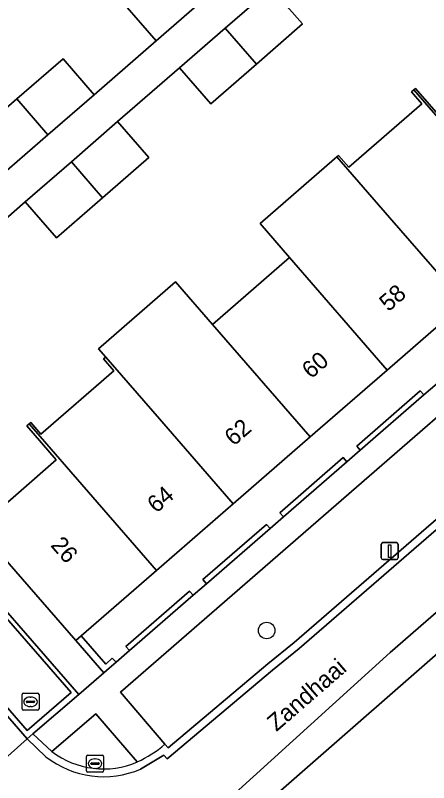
# Model space of a CAD drawing. Extents: x 155887 to 156869, y 383880 to 384678.
# Drawn here: x 156627.11 to 156651.44, y 384155.57 to 384200.77 of the extents above; entities that cross this region are included whole.
import ezdxf

# ---------------------------------------------------------------- set-up
doc = ezdxf.new("R2010")
doc.units = 0
for name, color, linetype in [('IMGEO_Berm_halfverhard', 7, 'Continuous'), ('IMGEO_Boom', 7, 'Continuous'), ('IMGEO_Erf', 7, 'Continuous'), ('IMGEO_Greppel_droge_sloot', 7, 'Continuous'), ('IMGEO_Groenvoorziening', 7, 'Continuous'), ('IMGEO_Kolk', 7, 'Continuous'), ('IMGEO_Lichtmast', 7, 'Continuous'), ('IMGEO_Muur', 7, 'Continuous'), ('IMGEO_Openbare_ruimte_label', 7, 'Continuous'), ('IMGEO_Pand', 7, 'Continuous'), ('IMGEO_Pand_nummerreeks', 7, 'Continuous'), ('IMGEO_Parkeervlak_open', 7, 'Continuous'), ('IMGEO_Rijbaan_lokaal_gesloten', 7, 'Continuous'), ('IMGEO_Rijbaan_lokaal_open', 7, 'Continuous'), ('IMGEO_Rioolput', 7, 'Continuous'), ('IMGEO_Voetpad_open', 7, 'Continuous')]:
    doc.layers.add(name, color=color, linetype=linetype)

msp = doc.modelspace()

# ---------------------------------------------------------------- linework, layer by layer
at = {"layer": 'IMGEO_Berm_halfverhard'}
for points in [[(156631.841, 384159.625), (156629.253, 384157.405)], [(156634.291, 384156.792), (156631.841, 384159.625)]]:
    msp.add_lwpolyline(points, dxfattribs=at)
msp.add_arc((156632.301, 384161.443), 5.059, 232.9572, 293.168, dxfattribs=at)
at = {"layer": 'IMGEO_Boom'}
msp.add_circle((156641.906, 384164.535), 0.489, dxfattribs=at)
at = {"layer": 'IMGEO_Erf'}
for points in [[(156642.18, 384202.379), (156644.017, 384200.266), (156641.298, 384197.903), (156638.613, 384195.568), (156636.776, 384197.682), (156633.131, 384194.513), (156634.968, 384192.4), (156632.242, 384190.031), (156629.534, 384187.676), (156627.697, 384189.789), (156624.067, 384186.634)], [(156624.484, 384193.489), (156627.194, 384195.844), (156629.918, 384198.212), (156631.755, 384196.099), (156635.4, 384199.268), (156633.563, 384201.381)], [(156625.219, 384170.847), (156629.519, 384174.581), (156627.777, 384176.588), (156627.915, 384176.707), (156628.012, 384176.792), (156628.615, 384176.099), (156632.916, 384179.833), (156632.308, 384180.535), (156632.435, 384180.645), (156632.008, 384181.137), (156636.544, 384185.073), (156638.717, 384182.569), (156643.253, 384186.508), (156641.514, 384188.516), (156645.894, 384192.32), (156646.036, 384192.443), (156646.129, 384192.524), (156646.738, 384191.822), (156651.039, 384195.557), (156650.431, 384196.259), (156650.566, 384196.377), (156650.665, 384196.463), (156652.414, 384194.45)], [(156653.529, 384183.808), (156648.999, 384179.873), (156644.47, 384175.939), (156639.932, 384171.997), (156635.411, 384168.069), (156630.977, 384164.218), (156632.43, 384162.545), (156632.81, 384162.903), (156633.038, 384162.671), (156633.828, 384163.356), (156633.614, 384163.603), (156637.368, 384166.854), (156637.575, 384166.613), (156638.355, 384167.292), (156638.147, 384167.537), (156641.896, 384170.784), (156642.105, 384170.545), (156642.892, 384171.233), (156642.683, 384171.472), (156646.419, 384174.721), (156646.632, 384174.481), (156647.416, 384175.167), (156647.209, 384175.404), (156650.953, 384178.651), (156651.155, 384178.41), (156651.946, 384179.09)]]:
    msp.add_lwpolyline(points, dxfattribs=at)
msp.add_lwpolyline([(156692.007, 384173.426), (156672.069, 384180.768), (156640.231, 384152.904), (156671.388, 384117.021), (156671.62, 384117.179)], close=True, dxfattribs=at)
at = {"layer": 'IMGEO_Greppel_droge_sloot'}
msp.add_lwpolyline([(156627.801, 384158.655), (156630.387, 384160.877), (156615.399, 384178.112), (156612.842, 384175.889)], close=True, dxfattribs=at)
at = {"layer": 'IMGEO_Groenvoorziening'}
for points in [[(156630.84, 384160.765), (156615.404, 384178.515), (156612.395, 384175.9), (156627.797, 384158.151), (156628.146, 384158.451)], [(156627.801, 384158.655), (156612.842, 384175.889), (156615.399, 384178.112), (156630.387, 384160.877)]]:
    msp.add_lwpolyline(points, close=True, dxfattribs=at)
at = {"layer": 'IMGEO_Kolk'}
for p, q in [((156627.503, 384159.913), (156627.503, 384160.765)), ((156627.578, 384160.839), (156628.43, 384160.839)), ((156627.991, 384160.619), (156628.016, 384160.619)), ((156628.504, 384160.765), (156628.504, 384159.913)), ((156627.762, 384160.333), (156627.762, 384160.345)), ((156628.2, 384160.296), (156627.802, 384160.296)), ((156627.805, 384160.382), (156628.203, 384160.382)), ((156628.014, 384160.059), (156627.989, 384160.059)), ((156628.246, 384160.345), (156628.246, 384160.333)), ((156628.43, 384159.839), (156627.578, 384159.839))]:
    msp.add_line(p, q, dxfattribs=at)
for points in [[(156627.503, 384159.913), (156627.503, 384160.765)], [(156627.578, 384160.839), (156628.43, 384160.839)], [(156628.504, 384160.765), (156628.504, 384159.913)], [(156628.43, 384159.839), (156627.578, 384159.839)]]:
    msp.add_lwpolyline(points, dxfattribs=at)
for centre, radius, start, end in [((156627.58, 384160.763), 0.0765, 91.552, 178.448), ((156627.58, 384160.763), 0.0765, 91.552, 178.448), ((156628.428, 384160.763), 0.0765, 1.552, 88.448), ((156628.428, 384160.763), 0.0765, 1.552, 88.448), ((156627.802, 384160.342), 0.0403, 85.8775, 175.7526), ((156627.799, 384160.332), 0.0366, 178.938, 274.7102), ((156628.203, 384160.339), 0.043, 264.8664, 352.4533), ((156628.207, 384160.344), 0.0386, 1.7309, 96.639), ((156627.58, 384159.915), 0.0765, 181.552, 268.448), ((156627.58, 384159.915), 0.0765, 181.552, 268.448), ((156628.428, 384159.915), 0.0765, 271.552, 358.448), ((156628.428, 384159.915), 0.0765, 271.552, 358.448)]:
    msp.add_arc(centre, radius, start, end, dxfattribs=at)
for centre, major_axis, ratio, start_param, end_param in [((156627.99, 384160.339), (-0.387, 0.002), 0.722429, 4.712389, 7.853982), ((156628.015, 384160.339), (-0.39, 0.002), 0.717154, 1.570796, 4.712389)]:
    msp.add_ellipse(centre, major_axis=major_axis, ratio=ratio, start_param=start_param, end_param=end_param, dxfattribs=at)
at = {"layer": 'IMGEO_Lichtmast'}
for p, q in [((156648.653, 384168.817), (156648.653, 384169.617)), ((156648.653, 384169.617), (156648.653, 384168.817)), ((156648.753, 384169.717), (156649.543, 384169.717)), ((156649.543, 384169.717), (156648.753, 384169.717)), ((156649.643, 384169.617), (156649.643, 384168.817)), ((156649.643, 384168.817), (156649.643, 384169.617)), ((156649.543, 384168.717), (156648.753, 384168.717)), ((156648.753, 384168.717), (156649.543, 384168.717))]:
    msp.add_line(p, q, dxfattribs=at)
msp.add_lwpolyline([(156649.073, 384169.592), (156649.223, 384169.592), (156649.223, 384168.842), (156649.073, 384168.842), (156649.073, 384169.592)], dxfattribs=at)
for centre, start, end in [((156648.753, 384169.617), 90, 180), ((156648.753, 384169.617), 90, 180), ((156649.543, 384169.617), 0, 90), ((156649.543, 384169.617), 360, 90), ((156648.753, 384168.817), 180, 270), ((156648.753, 384168.817), 180, 270), ((156649.543, 384168.817), 270, 0), ((156649.543, 384168.817), 270, 0)]:
    msp.add_arc(centre, 0.1, start, end, dxfattribs=at)
at = {"layer": 'IMGEO_Muur'}
for points in [[(156651.155, 384178.41), (156650.953, 384178.651), (156647.209, 384175.404), (156647.416, 384175.167)], [(156646.632, 384174.481), (156646.419, 384174.721), (156642.683, 384171.472), (156642.892, 384171.233)], [(156642.105, 384170.545), (156641.896, 384170.784), (156638.147, 384167.537), (156638.355, 384167.292)], [(156637.575, 384166.613), (156637.368, 384166.854), (156633.614, 384163.603), (156633.828, 384163.356)], [(156630.977, 384164.218), (156630.661, 384163.944), (156632.318, 384162.038), (156632.633, 384162.311), (156633.038, 384162.671), (156632.81, 384162.903), (156632.43, 384162.545)]]:
    msp.add_lwpolyline(points, close=True, dxfattribs=at)
at = {"layer": 'IMGEO_Pand'}
for points in [[(156636.251, 384203.718), (156633.563, 384201.381), (156635.4, 384199.268), (156638.087, 384201.603)], [(156639.463, 384200.018), (156641.298, 384197.903), (156644.017, 384200.266), (156642.18, 384202.379)], [(156650.566, 384196.377), (156658.059, 384187.743), (156662.588, 384191.677), (156655.097, 384200.31), (156654.952, 384200.184), (156656.7, 384198.17), (156652.414, 384194.45), (156650.665, 384196.463)], [(156639.463, 384200.018), (156636.776, 384197.682), (156638.613, 384195.568), (156641.298, 384197.903)], [(156629.03, 384193.731), (156631.755, 384196.099), (156629.918, 384198.212), (156627.194, 384195.844)], [(156650.566, 384196.377), (156650.431, 384196.259), (156651.039, 384195.557), (156646.738, 384191.822), (156646.129, 384192.524), (156646.036, 384192.443), (156649.141, 384188.865), (156653.529, 384183.808), (156658.059, 384187.743)], [(156629.03, 384193.731), (156627.194, 384195.844), (156624.484, 384193.489), (156626.321, 384191.375)], [(156630.407, 384192.145), (156632.242, 384190.031), (156634.968, 384192.4), (156633.131, 384194.513)], [(156630.407, 384192.145), (156627.697, 384189.789), (156629.534, 384187.676), (156632.242, 384190.031)], [(156646.036, 384192.443), (156645.894, 384192.32), (156641.514, 384188.516), (156643.253, 384186.508), (156648.999, 384179.873), (156653.529, 384183.808), (156649.141, 384188.865)], [(156644.47, 384175.939), (156648.999, 384179.873), (156643.253, 384186.508), (156638.717, 384182.569)], [(156638.717, 384182.569), (156636.544, 384185.073), (156632.008, 384181.137), (156632.435, 384180.645), (156635.595, 384177), (156639.932, 384171.997), (156644.47, 384175.939)], [(156632.435, 384180.645), (156632.308, 384180.535), (156632.916, 384179.833), (156628.615, 384176.099), (156628.012, 384176.792), (156627.915, 384176.707), (156635.411, 384168.069), (156639.932, 384171.997), (156635.595, 384177)], [(156635.411, 384168.069), (156627.915, 384176.707), (156627.777, 384176.588), (156629.519, 384174.581), (156625.219, 384170.847), (156625.087, 384170.997), (156624.77, 384170.721), (156630.661, 384163.944), (156630.977, 384164.218)]]:
    msp.add_lwpolyline(points, close=True, dxfattribs=at)
at = {"layer": 'IMGEO_Parkeervlak_open'}
msp.add_lwpolyline([(156672.872, 384189.267), (156671.568, 384190.778), (156669.903, 384192.706), (156633.306, 384160.897), (156635.92, 384157.835), (156636.1, 384157.623), (156641.976, 384162.571), (156643.521, 384163.833), (156671.382, 384187.968)], close=True, dxfattribs=at)
at = {"layer": 'IMGEO_Rijbaan_lokaal_gesloten'}
for points in [[(156798.084, 384298.013), (156792.655, 384293.308), (156791.29, 384292.12), (156789.713, 384290.747), (156788.213, 384289.442), (156788.507, 384289.088), (156761.065, 384265.282), (156754.859, 384259.931), (156749.57, 384255.335), (156743.439, 384250), (156723.484, 384232.637), (156715.95, 384226.1), (156710.742, 384221.573), (156680.268, 384195.108), (156676.99, 384192.247), (156671.684, 384187.621), (156643.817, 384163.481), (156642.257, 384162.207), (156636.046, 384156.976), (156635.856, 384157.199), (156634.485, 384156.375)], [(156649.173, 384163.247), (156677.961, 384188.273), (156728.765, 384232.392), (156749.039, 384250), (156777.585, 384274.792), (156801.435, 384295.362)], [(156638.782, 384153.801), (156649.173, 384163.247)], [(156628.913, 384157.099), (156627.797, 384158.151), (156624.023, 384154.772), (156624.371, 384154.325)]]:
    msp.add_lwpolyline(points, dxfattribs=at)
msp.add_arc((156632.305, 384161.404), 5.481, 231.7616, 293.4319, dxfattribs=at)
at = {"layer": 'IMGEO_Rijbaan_lokaal_open'}
for points in [[(156634.485, 384156.375), (156635.856, 384157.199), (156636.046, 384156.976), (156642.257, 384162.207), (156643.817, 384163.481), (156671.684, 384187.621), (156676.99, 384192.247), (156680.268, 384195.108), (156710.742, 384221.573), (156715.95, 384226.1), (156723.484, 384232.637), (156743.439, 384250), (156749.57, 384255.335), (156754.859, 384259.931), (156761.065, 384265.282), (156788.507, 384289.088), (156788.213, 384289.442)], [(156788.213, 384289.442), (156760.764, 384265.63), (156754.558, 384260.279), (156753.039, 384258.959), (156750.769, 384256.987), (156749.268, 384255.682), (156742.738, 384250), (156723.182, 384232.984), (156715.648, 384226.447), (156714.132, 384225.13), (156711.925, 384223.211), (156710.44, 384221.92), (156679.966, 384195.455), (156676.688, 384192.594), (156675.221, 384191.315), (156672.872, 384189.267), (156671.382, 384187.968), (156643.521, 384163.833), (156641.976, 384162.571), (156636.1, 384157.623), (156635.92, 384157.835)], [(156629.253, 384157.405), (156628.146, 384158.451), (156627.797, 384158.151), (156628.913, 384157.099)]]:
    msp.add_lwpolyline(points, dxfattribs=at)
msp.add_lwpolyline([(156595.034, 384195.84), (156595.367, 384196.122), (156594.575, 384197.373), (156590.182, 384193.565), (156591.285, 384192.555), (156591.796, 384191.957), (156608.486, 384172.796), (156623.607, 384155.296), (156624.023, 384154.772), (156627.797, 384158.151), (156612.395, 384175.9), (156610.498, 384178.074)], close=True, dxfattribs=at)
for centre, radius, start, end in [((156631.017, 384163.699), 7.643, 295.3609, 309.8996), ((156632.301, 384161.443), 5.059, 232.9572, 293.168), ((156632.305, 384161.404), 5.481, 231.7616, 293.4319)]:
    msp.add_arc(centre, radius, start, end, dxfattribs=at)
at = {"layer": 'IMGEO_Rioolput'}
for p, q in [((156631.301, 384156.269), (156631.301, 384157.121)), ((156631.376, 384157.195), (156632.228, 384157.195)), ((156631.789, 384156.975), (156631.814, 384156.975)), ((156632.302, 384157.121), (156632.302, 384156.269)), ((156631.56, 384156.689), (156631.56, 384156.701)), ((156631.998, 384156.652), (156631.6, 384156.652)), ((156631.603, 384156.738), (156632.001, 384156.738)), ((156631.812, 384156.415), (156631.787, 384156.415)), ((156632.044, 384156.701), (156632.044, 384156.689)), ((156632.228, 384156.195), (156631.376, 384156.195))]:
    msp.add_line(p, q, dxfattribs=at)
for points in [[(156631.301, 384156.269), (156631.301, 384157.121)], [(156631.376, 384157.195), (156632.228, 384157.195)], [(156632.302, 384157.121), (156632.302, 384156.269)], [(156632.228, 384156.195), (156631.376, 384156.195)]]:
    msp.add_lwpolyline(points, dxfattribs=at)
for centre, radius, start, end in [((156631.378, 384157.119), 0.0765, 91.552, 178.448), ((156631.378, 384157.119), 0.0765, 91.552, 178.448), ((156632.226, 384157.119), 0.0765, 1.552, 88.448), ((156632.226, 384157.119), 0.0765, 1.552, 88.448), ((156631.6, 384156.698), 0.0403, 85.8775, 175.7526), ((156631.597, 384156.688), 0.0366, 178.938, 274.7102), ((156632.001, 384156.695), 0.043, 264.8664, 352.4533), ((156632.005, 384156.7), 0.0386, 1.7309, 96.639), ((156631.378, 384156.271), 0.0765, 181.552, 268.448), ((156631.378, 384156.271), 0.0765, 181.552, 268.448), ((156632.226, 384156.271), 0.0765, 271.552, 358.448), ((156632.226, 384156.271), 0.0765, 271.552, 358.448)]:
    msp.add_arc(centre, radius, start, end, dxfattribs=at)
for centre, major_axis, ratio, start_param, end_param in [((156631.788, 384156.695), (-0.387, 0.002), 0.722429, 4.712389, 7.853982), ((156631.813, 384156.695), (-0.39, 0.002), 0.717154, 1.570796, 4.712389)]:
    msp.add_ellipse(centre, major_axis=major_axis, ratio=ratio, start_param=start_param, end_param=end_param, dxfattribs=at)
at = {"layer": 'IMGEO_Voetpad_open'}
for points in [[(156801.435, 384295.362), (156777.585, 384274.792), (156749.039, 384250), (156728.765, 384232.392), (156677.961, 384188.273), (156649.173, 384163.247), (156638.782, 384153.801)], [(156638.007, 384152.401), (156638.713, 384151.602), (156640.231, 384152.904), (156672.069, 384180.768), (156703.377, 384207.942), (156713.159, 384216.382), (156729.008, 384230.275), (156754.837, 384252.606), (156758.21, 384248.7), (156758.942, 384250.73), (156756.246, 384253.82), (156760.384, 384257.403), (156769.888, 384265.675), (156788.86, 384282.122), (156802.94, 384294.222)], [(156633.306, 384160.897), (156669.903, 384192.706), (156671.568, 384190.778), (156672.872, 384189.267), (156675.221, 384191.315), (156673.849, 384192.818), (156672.225, 384194.714), (156708.991, 384226.672)], [(156624.067, 384186.634), (156627.697, 384189.789), (156630.407, 384192.145), (156633.131, 384194.513), (156636.776, 384197.682), (156639.463, 384200.018), (156642.18, 384202.379), (156645.803, 384205.528), (156648.52, 384207.89), (156651.237, 384210.251), (156653.217, 384211.97), (156651.84, 384213.557), (156649.86, 384211.838), (156647.143, 384209.476), (156644.426, 384207.114), (156640.804, 384203.965), (156638.087, 384201.603), (156635.4, 384199.268), (156631.755, 384196.099), (156629.03, 384193.731), (156626.321, 384191.375)], [(156651.946, 384179.09), (156651.155, 384178.41), (156647.416, 384175.167), (156646.632, 384174.481), (156642.892, 384171.233), (156642.105, 384170.545), (156638.355, 384167.292), (156637.575, 384166.613), (156633.828, 384163.356), (156633.038, 384162.671), (156632.633, 384162.311), (156632.318, 384162.038), (156630.84, 384160.765), (156628.146, 384158.451), (156629.253, 384157.405), (156631.841, 384159.625), (156634.291, 384156.792)], [(156635.92, 384157.835), (156633.306, 384160.897)]]:
    msp.add_lwpolyline(points, dxfattribs=at)
msp.add_lwpolyline([(156608.109, 384189.885), (156601.143, 384197.899), (156599.495, 384199.794), (156598.068, 384198.495), (156613.511, 384180.763), (156610.498, 384178.074), (156612.395, 384175.9), (156615.404, 384178.515), (156630.84, 384160.765), (156632.318, 384162.038), (156630.661, 384163.944), (156624.77, 384170.721), (156618.425, 384178.019), (156616.588, 384180.134), (156615.323, 384181.59), (156615.21, 384181.717)], close=True, dxfattribs=at)
msp.add_arc((156631.017, 384163.699), 7.643, 295.3609, 309.8996, dxfattribs=at)

# ---------------------------------------------------------------- texts
at = {"layer": 'IMGEO_Openbare_ruimte_label'}
msp.add_text('Zandhaai', height=1, rotation=40.9865, dxfattribs=at).set_placement((156642.48, 384158.549))
at = {"layer": 'IMGEO_Pand_nummerreeks'}
for s, rotation, p in [('58', 40.9779, (156649.076, 384183.278)), ('60', 40.9798, (156644.521, 384179.322)), ('62', 40.9779, (156639.964, 384175.363)), ('64', 40.9779, (156635.412, 384171.409)), ('26', 310.9999, (156629.142, 384169.535))]:
    msp.add_text(s, height=1, rotation=rotation, dxfattribs=at).set_placement(p)

doc.saveas('drawing.dxf')
